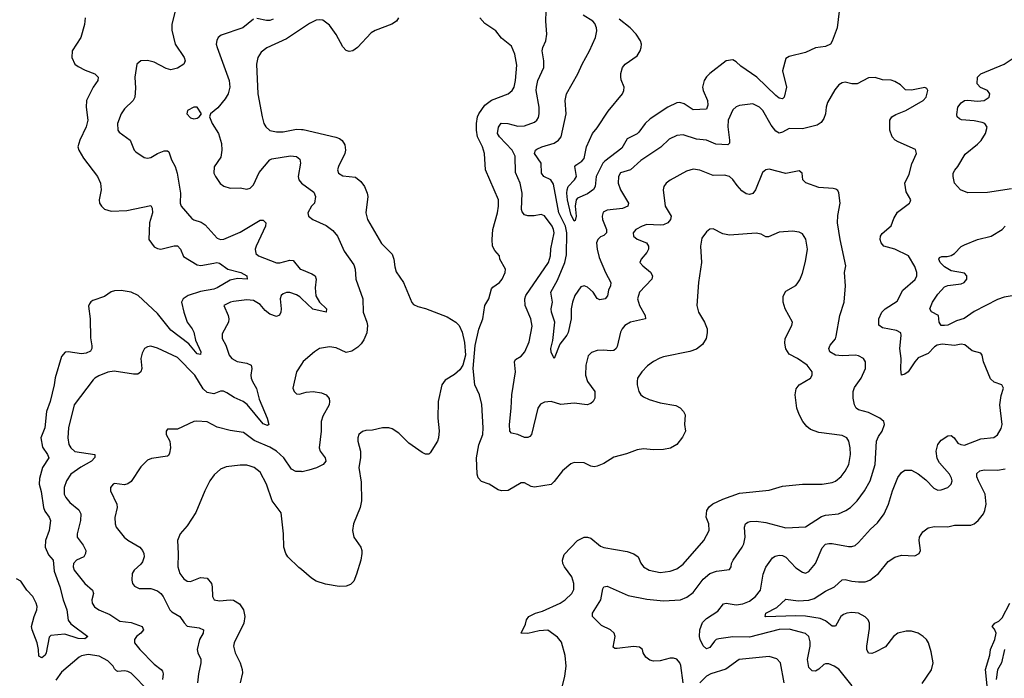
# Model space of a CAD drawing. Header units: inches. Extents: x 1771504 to 1971212, y 471788 to 643615.
# Tile 364 of 587: x 1858296 to 1864251, y 573916 to 577898. Entities that reach past the tile are written whole.
import ezdxf

# ---------------------------------------------------------------- set-up
doc = ezdxf.new("R2010")
doc.units = ezdxf.units.IN
doc.header["$MEASUREMENT"] = 0
doc.layers.add('B8557', color=7, linetype='Continuous')
doc.layers.add('B8567', color=7, linetype='Continuous')

msp = doc.modelspace()

# ---------------------------------------------------------------- linework, layer by layer
at = {"layer": 'B8557', "color": 5}
for points, elevation in [([(1859250, 578009.2), (1859216, 577870), (1859215.8, 577835.8), (1859237.3, 577750), (1859292.2, 577670), (1859296.5, 577650), (1859288.8, 577630), (1859250, 577604.8), (1859210, 577595), (1859182.9, 577602.9), (1859110, 577640.8), (1859070, 577652), (1859030, 577649.5), (1859005.5, 577630), (1858992.8, 577550), (1858995.9, 577484.1), (1858992.2, 577430), (1858982, 577410), (1858930, 577359.7), (1858909.2, 577330), (1858888.4, 577270), (1858890, 577231.3), (1858898.4, 577218.4), (1858964.4, 577170), (1858988.5, 577110), (1858998.9, 577098.9), (1859050, 577066), (1859070, 577060.9), (1859090, 577065.5), (1859130, 577090.2), (1859170, 577104.9), (1859190, 577104.9), (1859198.9, 577098.9), (1859213.6, 577050), (1859236.2, 577010), (1859249.4, 576969.4), (1859269.3, 576850), (1859267.8, 576790), (1859273.4, 576770), (1859336.6, 576696.6), (1859350, 576688), (1859394.9, 576674.9), (1859418.9, 576658.9), (1859490, 576576.5), (1859510, 576569.1), (1859532.1, 576572.1), (1859630, 576614.6), (1859750, 576686), (1859770, 576686.5), (1859784.7, 576670), (1859784.1, 576650), (1859727, 576530), (1859720.2, 576510), (1859724.2, 576484.2), (1859740.5, 576470), (1859850, 576428.8), (1859870, 576428.9), (1859930, 576445), (1859950, 576442), (1859993.1, 576390), (1860000, 576387.3)], 440), ([(1858693.4, 577910), (1858688.9, 577870), (1858665.5, 577790), (1858613.7, 577710), (1858611.8, 577670), (1858630.2, 577630.2), (1858650, 577614.9), (1858692.3, 577592.3), (1858750.1, 577570.1), (1858771.7, 577550), (1858769.1, 577530), (1858740.6, 577490), (1858701.2, 577410), (1858697.6, 577370), (1858709.2, 577290), (1858699.2, 577250), (1858659.5, 577170), (1858648.7, 577130), (1858653.7, 577110), (1858681.4, 577061.4), (1858766.7, 576950), (1858784.6, 576910), (1858788.8, 576870), (1858776.4, 576810), (1858778.4, 576790), (1858790.4, 576770), (1858810, 576752.2), (1858850, 576740.2), (1858945.4, 576745.4), (1859090, 576774.9), (1859098.4, 576758.4), (1859100.2, 576730), (1859081.8, 576670), (1859078.5, 576570), (1859110, 576525.8), (1859130, 576514.4), (1859150, 576511.1), (1859230, 576530.1), (1859250.1, 576530.1), (1859269.1, 576510), (1859287.5, 576467.5), (1859370, 576416.3), (1859392.2, 576412.2), (1859470, 576427.1), (1859489.3, 576429.3), (1859505.5, 576425.5), (1859554.4, 576390), (1859633.7, 576370), (1859670.4, 576350), (1859671.3, 576330), (1859613.9, 576333.9), (1859570, 576324.1), (1859490, 576277.4), (1859470, 576269.7), (1859390, 576255.3), (1859314.9, 576230), (1859284.8, 576210), (1859275, 576190), (1859288.6, 576130), (1859309, 576070), (1859340.1, 576030), (1859349.6, 576010), (1859360.6, 575960.6), (1859392.9, 575890), (1859390, 575873.2), (1859370, 575878.8), (1859319.4, 575939.4), (1859210, 576021.6), (1859130, 576121.5), (1859012.2, 576230), (1858971.2, 576250), (1858910, 576260.6), (1858870, 576258), (1858850, 576252.1), (1858810, 576225.1), (1858739.5, 576200.5), (1858727, 576193), (1858718.8, 576181.2), (1858713.2, 576166.8), (1858722.8, 576090), (1858724.8, 575975.2), (1858732.9, 575927.1), (1858733.1, 575910), (1858725.3, 575894.8), (1858698.3, 575881.7), (1858670, 575877.3), (1858590, 575890.7), (1858571.3, 575888.7), (1858550, 575862.9), (1858510, 575732.7), (1858505.1, 575690), (1858480.3, 575590), (1858458.3, 575530), (1858448.4, 575431.6), (1858425.1, 575370), (1858433.6, 575313.6), (1858465, 575270), (1858473.2, 575250), (1858435.3, 575190), (1858416.4, 575123.6), (1858414.8, 575090), (1858426.1, 575046.1), (1858439.6, 574950), (1858447.7, 574927.7), (1858475.7, 574890), (1858482.7, 574870), (1858474.6, 574810), (1858451.9, 574750), (1858449.8, 574709.8), (1858470, 574662.7), (1858498.7, 574630), (1858504.6, 574564.6), (1858539.8, 574470), (1858559.8, 574390), (1858581.6, 574330), (1858590, 574267.7), (1858605.5, 574245.5), (1858708.2, 574170), (1858690, 574155.1), (1858650, 574157), (1858570, 574183), (1858483.9, 574176.1), (1858474.4, 574165.6), (1858457.2, 574070), (1858450, 574055.6), (1858430, 574040.5), (1858412.3, 574050), (1858411, 574090), (1858401.5, 574130), (1858371.3, 574210), (1858368.6, 574230), (1858384.1, 574290), (1858401.1, 574330), (1858401.9, 574350), (1858396.1, 574370), (1858375.9, 574410), (1858338.8, 574450), (1858304.3, 574504.3), (1858277.3, 574517.3)], 420), ([(1859710, 577901), (1859645.3, 577850), (1859515.2, 577804.8), (1859497.6, 577790), (1859487.9, 577772.1), (1859485.7, 577750), (1859490.4, 577729.6), (1859562.9, 577530), (1859568.4, 577490), (1859556.9, 577450), (1859540.1, 577419.9), (1859494.8, 577365.2), (1859451, 577330), (1859444.7, 577310), (1859460.5, 577270), (1859498.9, 577210), (1859516.9, 577150), (1859518.3, 577110), (1859512.1, 577067.9), (1859471.7, 577008.3), (1859470.3, 576970), (1859480.3, 576950), (1859508.5, 576908.5), (1859531.4, 576891.4), (1859570, 576880.3), (1859630, 576882), (1859670, 576873), (1859690, 576879.3), (1859710, 576900.5), (1859745.5, 576974.5), (1859809.8, 577050), (1859822.4, 577057.6), (1859935.2, 577075.2), (1859970.2, 577070.2), (1859990, 577055.5), (1859993.8, 577030), (1859980.3, 576950), (1859985.7, 576930), (1860000, 576910.5)], 460), ([(1859830, 577902.3), (1859810, 577893.8), (1859790, 577893.3), (1859730, 577906.4)], 460), ([(1860000, 577842.7), (1859910, 577782.5), (1859791, 577729), (1859757.8, 577702.2), (1859736.5, 577670), (1859728, 577630), (1859736.5, 577450), (1859762.6, 577310), (1859774, 577270), (1859786, 577250), (1859809, 577229), (1859850, 577220.2), (1859890, 577221.2), (1859970, 577236.3), (1860000, 577234.8)], 480), ([(1860000, 576212.9), (1859990, 576222.3), (1859970, 576234.9), (1859930, 576248.9), (1859910, 576249.8), (1859890, 576241.7), (1859877.4, 576230), (1859871.5, 576210), (1859877.6, 576150), (1859875.3, 576130), (1859867.6, 576112.4), (1859850, 576103.1), (1859810, 576118.7), (1859780.7, 576140.7), (1859750, 576176.9), (1859710, 576200.3), (1859670, 576204.2), (1859590, 576194.3), (1859571.3, 576190), (1859532, 576170), (1859557.3, 576110), (1859560.5, 576090), (1859559.3, 576070), (1859521.8, 575998.2), (1859521.7, 575970), (1859543.1, 575930), (1859563.7, 575870), (1859580.5, 575850), (1859611.1, 575831.1), (1859670, 575822.2), (1859697.4, 575810), (1859700.7, 575790), (1859694.7, 575750), (1859697.1, 575730), (1859704.1, 575710), (1859729.5, 575669.5), (1859744.2, 575604.2), (1859793, 575490), (1859802.8, 575450), (1859794.4, 575445.6), (1859770, 575455.8), (1859672.3, 575572.3), (1859647.6, 575590), (1859594.1, 575614.1), (1859550, 575643.2), (1859530, 575652.1), (1859510, 575652.5), (1859470, 575637.2), (1859430, 575644), (1859405.6, 575665.6), (1859355, 575750), (1859250, 575855.4), (1859130, 575913.3), (1859090, 575924.5), (1859070, 575920.9), (1859051, 575910), (1859037.3, 575882.7), (1859028.7, 575850), (1859034.6, 575790), (1859028.4, 575770), (1859019.2, 575760.8), (1859010, 575755.8), (1858984.8, 575755.2), (1858867.3, 575772.7), (1858830, 575767), (1858775.1, 575744.9), (1858750, 575731.1), (1858740, 575720), (1858626.3, 575570), (1858591.8, 575430), (1858587.8, 575370), (1858593.8, 575330), (1858605, 575310), (1858630, 575287.5), (1858750.1, 575270.1), (1858751.8, 575251.8), (1858731.3, 575230), (1858666.8, 575193.2), (1858606.7, 575150), (1858578.6, 575110), (1858565.8, 575070), (1858566.4, 575030), (1858576.1, 575010), (1858600, 574980), (1858654.3, 574934.3), (1858666.4, 574910), (1858664.8, 574870), (1858643.7, 574790), (1858643.1, 574770), (1858680.5, 574720.5), (1858696.5, 574690), (1858694.9, 574670), (1858684.9, 574650), (1858639.3, 574630), (1858621.8, 574610), (1858619.7, 574590), (1858625, 574570), (1858690.3, 574490), (1858736.5, 574450), (1858743.6, 574430), (1858733.1, 574390), (1858734.6, 574370), (1858748, 574348), (1858774.4, 574330), (1858842, 574302), (1858901.7, 574261.7), (1858970, 574254.7), (1859036.3, 574230), (1859044.4, 574210), (1859028.7, 574190), (1859003.6, 574170), (1858990.3, 574150), (1858991.3, 574130), (1859022.8, 574090), (1859110, 574002.4), (1859153.1, 573970), (1859159.8, 573959.8), (1859164.3, 573944.3), (1859160.5, 573910)], 440), ([(1860000, 575816.2), (1859970.4, 575770), (1859948.5, 575670), (1859956, 575650), (1859970, 575636), (1859990, 575634.8), (1860000, 575637.9)], 460), ([(1860000, 575165.7), (1859967.1, 575167.1), (1859941.3, 575181.3), (1859893.2, 575250), (1859850, 575289.1), (1859810, 575312.9), (1859714.2, 575354.2), (1859650, 575402.2), (1859570, 575413.9), (1859490, 575434.9), (1859430, 575467.1), (1859368.1, 575471.9), (1859350, 575468.4), (1859250, 575423.6), (1859190, 575422), (1859182.8, 575410), (1859182, 575390), (1859203.8, 575350), (1859208.4, 575310), (1859203, 575277), (1859195.8, 575264.2), (1859190, 575259.3), (1859093.8, 575246.2), (1859070, 575234.5), (1859030, 575194.5), (1858970, 575107), (1858950, 575091.8), (1858930, 575087), (1858870, 575093.6), (1858861, 575090), (1858844.9, 575070), (1858845.5, 575050), (1858883.1, 574970), (1858885.3, 574950), (1858871.6, 574888.5), (1858874, 574850), (1858880.9, 574830), (1858929.1, 574770), (1858950, 574751.5), (1859022.6, 574710), (1859038.5, 574690), (1859046.7, 574670), (1859048.9, 574650), (1859039.7, 574620.3), (1859030, 574606), (1858988, 574570), (1858976.4, 574550), (1858974.9, 574510), (1858979.5, 574490), (1858990, 574473), (1859018.4, 574458.4), (1859090, 574459.8), (1859130, 574446.2), (1859150.1, 574430.1), (1859165, 574410), (1859203.6, 574330), (1859217.3, 574317.3), (1859264.2, 574290), (1859290.8, 574250.8), (1859310, 574232.6), (1859382.2, 574222.2), (1859408, 574210), (1859405.3, 574190), (1859384.7, 574150), (1859370.3, 574090), (1859374, 574070), (1859391.2, 574031.2), (1859392.6, 574010), (1859377.5, 573942.5), (1859372.3, 573890)], 460), ([(1860000, 574573.5), (1859985.7, 574585.7), (1859919, 574650), (1859906, 574670), (1859894.3, 574710), (1859892.1, 574790), (1859876.9, 574916.9), (1859824, 574990), (1859789.7, 575090), (1859750, 575162.9), (1859715.1, 575190), (1859690, 575199.7), (1859670, 575204.7), (1859630, 575205.1), (1859544.8, 575195.2), (1859510, 575181.6), (1859472.7, 575147.3), (1859446.4, 575110), (1859415.8, 575050), (1859362, 574918), (1859310, 574839), (1859267.3, 574790), (1859250.4, 574750), (1859255.6, 574670), (1859252.6, 574590), (1859264.7, 574550), (1859290, 574516.9), (1859310, 574504), (1859330, 574501.5), (1859390, 574525.7), (1859430, 574522.4), (1859456, 574490), (1859460.9, 574470), (1859463.1, 574410), (1859471.7, 574391.7), (1859505.3, 574385.3), (1859569.2, 574390.8), (1859590, 574387.9), (1859626.7, 574366.7), (1859651, 574330), (1859658.6, 574290), (1859652.4, 574250), (1859593, 574130), (1859590.2, 574110), (1859599.2, 574070), (1859630.7, 574010.7), (1859642.1, 573970), (1859643.2, 573950), (1859629.3, 573890)], 480), ([(1859077.9, 573837.9), (1858970, 573946.9), (1858950, 573957.6), (1858930, 573960.6), (1858890, 573957.2), (1858881.6, 573961.6), (1858870, 573973.1), (1858862.2, 573990), (1858830, 574022), (1858777.4, 574050), (1858710, 574059.6), (1858670, 574052.5), (1858656.7, 574043.3), (1858550, 573954.5), (1858515.5, 573904.5)], 440)]:
    msp.add_lwpolyline(points, dxfattribs=dict(at, elevation=elevation))
at = {"layer": 'B8557', "color": 5, "elevation": 460}
msp.add_lwpolyline([(1859348.9, 577368.9), (1859311, 577350), (1859307.7, 577330), (1859330, 577304), (1859350, 577298.8), (1859370, 577302.8), (1859382, 577310), (1859395.3, 577330), (1859370, 577368.7)], close=True, dxfattribs=at)
at = {"layer": 'B8567', "color": 5}
for points, elevation in [([(1862310, 573889), (1862294.6, 573994.6), (1862289.6, 574010), (1862270, 574031.6), (1862250, 574038.7), (1862230, 574037.4), (1862170, 574022.3), (1862130, 574020.4), (1862106.9, 574026.9), (1862083.5, 574043.5), (1862067.6, 574070), (1862062.7, 574090), (1862045.1, 574105.1), (1862008.2, 574108.2), (1861910, 574095.8), (1861896.6, 574096.6), (1861885.1, 574105.1), (1861898.9, 574170), (1861891.5, 574190), (1861869.3, 574210), (1861815.1, 574235.1), (1861760.7, 574290), (1861761.7, 574310), (1861811.4, 574390), (1861822.5, 574457.5), (1861830, 574470.3), (1861850, 574472.9), (1861976.6, 574416.6), (1862090, 574394.5), (1862190, 574384.8), (1862294, 574390), (1862332.1, 574407.9), (1862370, 574434.6), (1862430, 574515.2), (1862470, 574549.2), (1862510, 574563.2), (1862590, 574573.4), (1862599.7, 574590), (1862602, 574610), (1862611.1, 574630), (1862666.9, 574710), (1862676, 574730), (1862684.8, 574770), (1862680.3, 574830), (1862686.9, 574850), (1862700.3, 574859.7), (1862715, 574864.9), (1862750, 574866.5), (1862810, 574859.2), (1862930, 574826), (1863050, 574832.9), (1863146.2, 574893.8), (1863170, 574902), (1863248.6, 574911.4), (1863292.6, 574930), (1863321.5, 574950), (1863362.4, 574990), (1863406, 575050), (1863440.2, 575110), (1863469.9, 575210), (1863478.5, 575350), (1863490, 575378.4), (1863513.3, 575410), (1863527.6, 575450), (1863522.9, 575470), (1863498, 575490), (1863430, 575523.2), (1863370, 575538.9), (1863356.4, 575550), (1863345.6, 575570), (1863337.8, 575610), (1863337.7, 575650), (1863346.3, 575673.6), (1863386.3, 575730), (1863411.6, 575790), (1863411.5, 575830), (1863399.6, 575850), (1863370, 575866.2), (1863350.6, 575870.6), (1863270, 575865.4), (1863230, 575870.8), (1863196.9, 575890), (1863191.1, 575910), (1863199.1, 575930), (1863230.5, 575969.5), (1863235.3, 575984.7), (1863257.7, 576110), (1863282.4, 576190), (1863291.5, 576290), (1863284.5, 576370), (1863292.6, 576410), (1863258.4, 576570), (1863242.8, 576670), (1863245.1, 576714.9), (1863259.7, 576790), (1863251.5, 576851.5), (1863245.4, 576865.4), (1863233.4, 576873.4), (1863216.9, 576876.9), (1863130, 576883.1), (1863051, 576911), (1863033.3, 576930), (1863029.4, 576970), (1863010, 576983.6), (1862930, 576967.4), (1862830, 576993.7), (1862810, 576989.7), (1862790, 576974.5), (1862746.7, 576870), (1862730, 576847.1), (1862710, 576840.4), (1862690, 576845.1), (1862664.1, 576864.1), (1862634.9, 576894.9), (1862610, 576931.3), (1862589.8, 576949.8), (1862558.2, 576958.2), (1862490, 576956.1), (1862410, 576988.7), (1862370, 576995.1), (1862330, 576983.1), (1862231.2, 576928.8), (1862206.4, 576910), (1862192.4, 576890), (1862188.5, 576870), (1862200.9, 576770), (1862236.9, 576710), (1862232.8, 576690), (1862215.6, 576670), (1862190, 576657.3), (1862170, 576655.2), (1862090, 576659.3), (1862060.5, 576650), (1862022.4, 576630), (1862006.7, 576610), (1862008.9, 576590), (1862030, 576570.4), (1862086.8, 576550), (1862100.3, 576530), (1862099.5, 576510), (1862090.3, 576490), (1862055.5, 576450), (1862047.7, 576430), (1862064.9, 576410), (1862112.4, 576372.4), (1862123.6, 576350), (1862119, 576330), (1862045.4, 576250), (1862034, 576210), (1862045.2, 576170), (1862080.2, 576110), (1862082.4, 576090), (1861990.4, 576070), (1861956.1, 576050), (1861939.7, 576030), (1861931.1, 576010), (1861910, 575922.7), (1861903.7, 575910), (1861890, 575899.1), (1861870, 575895.3), (1861830, 575900.7), (1861790, 575898.7), (1861753.9, 575886.1), (1861734.5, 575865.5), (1861721.1, 575810), (1861717.7, 575750), (1861730.2, 575710), (1861775.6, 575650), (1861774.8, 575610), (1861763.9, 575590), (1861750, 575577.3), (1861728.9, 575568.9), (1861650, 575580.7), (1861570, 575571.6), (1861510, 575590.8), (1861470, 575586.6), (1861446.4, 575573.6), (1861429.3, 575550), (1861391.3, 575390), (1861381.2, 575378.8), (1861370, 575371.5), (1861350, 575372.8), (1861310, 575389.6), (1861270, 575398.4), (1861260.5, 575410), (1861258.2, 575450), (1861269.9, 575550), (1861272.1, 575630), (1861294.3, 575770), (1861288.7, 575830), (1861296.1, 575843.9), (1861330, 575863.6), (1861352.5, 575890), (1861377, 575950), (1861395, 576045), (1861387.9, 576090), (1861353, 576170), (1861352.3, 576210), (1861357.8, 576230), (1861494.9, 576430), (1861506.8, 576470), (1861507.9, 576512.1), (1861529.2, 576610), (1861525.9, 576630), (1861516.1, 576650), (1861470, 576712.6), (1861450, 576720.5), (1861407.8, 576712.3), (1861370, 576712), (1861350, 576718.3), (1861335.7, 576735.7), (1861330.7, 576750.7), (1861335, 576850), (1861323.8, 576910), (1861295, 576975), (1861293.3, 577073.3), (1861274.1, 577110), (1861198, 577190), (1861186.3, 577210), (1861191.8, 577248.2), (1861207.7, 577272.3), (1861249.2, 577270.8), (1861310, 577255), (1861350, 577256.8), (1861410, 577279.6), (1861423.5, 577290), (1861433.6, 577306.4), (1861438.5, 577330), (1861437.9, 577370), (1861420.8, 577470), (1861421.7, 577490), (1861430.6, 577530), (1861465.8, 577610), (1861467.1, 577650), (1861456.8, 577710), (1861459.8, 577730), (1861478, 577770), (1861483.8, 577810), (1861478.8, 577890), (1861482.6, 578010)], 460), ([(1863253.4, 577950), (1863240.3, 577850), (1863210.9, 577769.1), (1863199.5, 577750), (1863170, 577735.9), (1863110, 577727.5), (1863050, 577699.8), (1862950, 577675.1), (1862930, 577664), (1862910.3, 577590), (1862935, 577490), (1862920.4, 577430), (1862910, 577419.6), (1862890, 577424.5), (1862870, 577439.8), (1862755.6, 577550), (1862657.6, 577617.6), (1862630, 577643.1), (1862610, 577654.8), (1862570, 577650.5), (1862470, 577572.4), (1862450, 577552.5), (1862436.8, 577530), (1862426.8, 577490), (1862430.2, 577470), (1862457.2, 577410), (1862459, 577381), (1862450, 577357.4), (1862370, 577352.4), (1862315, 577390), (1862290, 577398.4), (1862270, 577396.3), (1862216, 577370), (1862110, 577299.5), (1862079.4, 577270), (1862041.8, 577218.2), (1862030, 577208), (1861970, 577178.3), (1861937.5, 577122.5), (1861836.1, 577043.9), (1861824.3, 577030), (1861782.9, 576950), (1861776, 576890), (1861767.8, 576872.2), (1861730, 576846), (1861670, 576818.5), (1861661.5, 576810), (1861656.3, 576770), (1861661.2, 576710), (1861655.3, 576684.8), (1861650, 576680.7), (1861630, 576722.9), (1861610, 576809.3), (1861605.4, 576850), (1861606.8, 576870), (1861614.5, 576890), (1861651.4, 576930), (1861663.4, 576950), (1861654, 577010), (1861660.8, 577019.2), (1861697, 577043), (1861710, 577059.5), (1861724.1, 577130), (1861760.3, 577210), (1861790, 577243.7), (1861855.4, 577344.6), (1861942.2, 577450), (1861951, 577470), (1861953, 577490), (1861934.7, 577534.7), (1861932.5, 577552.5), (1861932.6, 577572.6), (1861942.8, 577610), (1861959.2, 577630), (1862030, 577679.8), (1862050, 577709.1), (1862055.6, 577730), (1862056.4, 577750), (1862050.9, 577770), (1862025, 577810), (1861989.4, 577850), (1861922.4, 577902.4)], 420), ([(1860588.3, 577910), (1860575.2, 577890), (1860547.9, 577872.1), (1860446.5, 577833.5), (1860421.6, 577818.4), (1860340.3, 577730), (1860310.7, 577709.3), (1860290, 577705.8), (1860270, 577712.8), (1860250, 577734.8), (1860210, 577809.7), (1860170, 577864.4), (1860130, 577895.1), (1860110, 577897.7), (1860090, 577894.8), (1860050, 577876.1), (1860000, 577842.7)], 480), ([(1861573.5, 573846.5), (1861593.6, 573930), (1861600.7, 573990), (1861594.6, 574054.6), (1861574.1, 574134.1), (1861550, 574166), (1861490, 574206.6), (1861437.3, 574202.7), (1861370, 574187), (1861328.7, 574190), (1861355.3, 574244.7), (1861361.2, 574270), (1861375.3, 574290), (1861415.3, 574310), (1861458.7, 574321.3), (1861564.7, 574370), (1861596.4, 574390), (1861636.8, 574430), (1861647.2, 574452.8), (1861648.9, 574490), (1861635.7, 574530), (1861591.3, 574590), (1861582.1, 574610), (1861578.7, 574630), (1861590, 574665.7), (1861670, 574748.9), (1861709.8, 574770.2), (1861730, 574770.3), (1861750, 574762.7), (1861810, 574715.6), (1861830, 574707.7), (1861970, 574682.3), (1862010, 574669.2), (1862037.8, 574650), (1862053, 574613), (1862068.5, 574590), (1862104, 574570), (1862170, 574556.9), (1862230, 574563.5), (1862270, 574579.2), (1862310, 574606), (1862434, 574750), (1862466, 574810), (1862463.9, 574850), (1862449, 574890), (1862452.4, 574930), (1862466.8, 574953.2), (1862488.9, 574971.1), (1862550, 574999.8), (1862650, 575036.5), (1862830, 575052.9), (1862910, 575078), (1863030, 575090.3), (1863150, 575089.2), (1863210, 575100.2), (1863230, 575108), (1863264.2, 575135.8), (1863290, 575168.9), (1863311, 575209), (1863320.6, 575270), (1863319.8, 575310), (1863311.7, 575350), (1863298.3, 575370), (1863270, 575384.5), (1863130, 575402.1), (1863080.2, 575420.2), (1863057.8, 575437.8), (1863033.8, 575470), (1863010.4, 575510.4), (1862995.9, 575550), (1862986.6, 575630), (1862992.9, 575667.1), (1863010, 575690.4), (1863078.4, 575730), (1863089.6, 575750), (1863089.6, 575770), (1863058.4, 575810), (1863000.7, 575850), (1862950, 575876.8), (1862929.2, 575909.2), (1862923.3, 575943.3), (1862925.6, 575970), (1862966.9, 576050), (1862969.6, 576070), (1862926, 576150), (1862914.3, 576190), (1862913.4, 576226.6), (1862930, 576256.3), (1862990, 576290.6), (1862999.4, 576300.6), (1863015.5, 576324.5), (1863030, 576366.8), (1863050, 576436), (1863061.5, 576510), (1863052, 576572), (1863030, 576604.5), (1863010, 576614.5), (1862970, 576619.6), (1862890, 576614.3), (1862825.6, 576585.6), (1862810, 576585.1), (1862781.3, 576601.3), (1862750, 576607.8), (1862590, 576595.6), (1862550, 576603.5), (1862490, 576633.5), (1862470, 576631.1), (1862450, 576615.8), (1862422.7, 576577.3), (1862413.8, 576530), (1862419.6, 576430), (1862402.6, 576310), (1862392.7, 576170), (1862402, 576130), (1862438.4, 576070), (1862454, 576030), (1862455.3, 576004.7), (1862448, 575970), (1862425.8, 575934.2), (1862390, 575906.3), (1862350, 575893), (1862190, 575859.6), (1862167.4, 575852.6), (1862128.9, 575831.1), (1862094.1, 575805.9), (1862059.1, 575770), (1862034, 575730), (1862030.6, 575710), (1862030.6, 575690), (1862042, 575650), (1862054, 575630), (1862070, 575618), (1862102.6, 575602.6), (1862170, 575582.4), (1862265.3, 575565.3), (1862291.7, 575551.7), (1862311.7, 575530), (1862320.3, 575510), (1862316.4, 575450), (1862322.8, 575410), (1862305.8, 575374.2), (1862270, 575329.4), (1862231.8, 575308.2), (1862190, 575300.7), (1862130, 575298.4), (1862070, 575303), (1862030, 575296.9), (1861967, 575273), (1861890, 575253.8), (1861830, 575215.8), (1861790, 575198.4), (1861770, 575195.8), (1861750, 575199.8), (1861710, 575219.7), (1861650, 575220.9), (1861630, 575212.7), (1861579.3, 575170), (1861530, 575106.6), (1861510, 575087.8), (1861410, 575071.3), (1861390, 575075.6), (1861350, 575098.4), (1861330, 575098.4), (1861250, 575051.1), (1861210, 575049.8), (1861190, 575055.1), (1861135.1, 575090), (1861090, 575105.6), (1861070, 575129.4), (1861063.5, 575150), (1861059.9, 575250), (1861073, 575327), (1861096.8, 575390), (1861100.5, 575430), (1861091.2, 575571.2), (1861077, 575630), (1861049.7, 575689.7), (1861039.7, 575790), (1861052.2, 575927.7), (1861073, 576027), (1861098.4, 576090), (1861109.6, 576170), (1861134.3, 576210), (1861149.8, 576270.2), (1861158.5, 576281.5), (1861198.7, 576310), (1861215.4, 576330), (1861233.3, 576370), (1861234.5, 576390), (1861200.5, 576450), (1861198.4, 576470), (1861170, 576502), (1861156.8, 576530), (1861154, 576570), (1861157.8, 576630), (1861187, 576730), (1861193.3, 576770), (1861192.3, 576810), (1861113.8, 576990), (1861107.2, 577090), (1861096.1, 577130), (1861065.2, 577190), (1861058.7, 577230), (1861059.1, 577270), (1861065.6, 577310), (1861073.5, 577330), (1861110, 577382.3), (1861150, 577411.8), (1861250, 577450.2), (1861274.5, 577470), (1861287.7, 577490), (1861296, 577530), (1861303.3, 577623.3), (1861290.9, 577690), (1861270, 577737.2), (1861210, 577786), (1861175.6, 577830), (1861110, 577875.4), (1861079.7, 577910)], 480), ([(1863330.9, 573870), (1863250, 573971.8), (1863222.7, 573990), (1863190, 574004.2), (1863170, 574004.2), (1863160.8, 573999.2), (1863130, 573971.8), (1863110, 573960.5), (1863090, 573962.4), (1863070, 573980.9), (1863061.6, 574030), (1863076.5, 574110), (1863076.7, 574136.6), (1863069.1, 574169.1), (1863050, 574186.6), (1862950, 574213), (1862890, 574211.4), (1862710, 574164.8), (1862610, 574166.2), (1862525.1, 574154.9), (1862509.5, 574150.5), (1862498.6, 574141.4), (1862470, 574102.4), (1862450, 574094.7), (1862430, 574112.8), (1862412, 574150), (1862408.5, 574168.5), (1862410.4, 574210), (1862426.4, 574253.6), (1862450, 574277.2), (1862518.4, 574321.6), (1862553.8, 574366.2), (1862570, 574371.3), (1862630, 574360.9), (1862670, 574366), (1862710, 574381.8), (1862747.4, 574410), (1862776, 574450), (1862793.6, 574546.4), (1862810, 574588.5), (1862850, 574644.4), (1862865.3, 574654.7), (1862890, 574660.2), (1862910, 574658.2), (1862930, 574649.1), (1862990, 574584.4), (1863030, 574558.7), (1863050, 574552.4), (1863070, 574562.4), (1863110, 574610.3), (1863150, 574704.2), (1863170, 574726.7), (1863190, 574732.2), (1863210, 574731.3), (1863310, 574712.7), (1863330, 574712.9), (1863350, 574719.5), (1863370, 574736.5), (1863442.2, 574817.8), (1863484.2, 574855.8), (1863525.4, 574910), (1863551.6, 574968.4), (1863575.5, 575050), (1863608, 575130), (1863630, 575161.3), (1863650, 575175.3), (1863690, 575174), (1863730, 575153.1), (1863777, 575117), (1863826.1, 575066.1), (1863850, 575054.4), (1863870, 575054.9), (1863910, 575070.5), (1863930, 575091), (1863936.3, 575110), (1863933.1, 575126.9), (1863919.7, 575150), (1863858.9, 575218.9), (1863846.2, 575246.1), (1863839.8, 575290), (1863849.2, 575330.8), (1863870, 575355.6), (1863910, 575382.6), (1863930, 575384.9), (1863948.2, 575370), (1863970, 575338.7), (1863989.2, 575329.2), (1864010, 575326.9), (1864110, 575363.2), (1864187.9, 575372), (1864210, 575388.8), (1864233.4, 575426.6), (1864238.9, 575450), (1864224.7, 575570), (1864232.9, 575627.1), (1864247, 575670), (1864237.2, 575690), (1864190, 575707.8), (1864167.4, 575727.4), (1864124.7, 575830), (1864117, 575870), (1864110, 575881.2), (1864057.1, 575897.1), (1864012.7, 575932.7), (1863990, 575937.4), (1863950, 575928.5), (1863876, 575936), (1863845.7, 575930), (1863830, 575920.3), (1863790, 575879.8), (1863730, 575853.6), (1863709.6, 575830.4), (1863670, 575769.8), (1863650, 575754.7), (1863630, 575749.4), (1863626, 575786), (1863628.1, 575850), (1863620.5, 575910), (1863628.3, 575988.3), (1863624.9, 576004.9), (1863599.1, 576019.1), (1863515.8, 576035.8), (1863492.2, 576052.2), (1863493.5, 576090), (1863509.9, 576130.1), (1863530, 576151.1), (1863604.1, 576195.9), (1863637.3, 576262.7), (1863712.2, 576327.8), (1863723.1, 576350), (1863722, 576370), (1863710, 576405.1), (1863671.1, 576470), (1863590, 576511.6), (1863522.7, 576530), (1863507, 576550), (1863501.6, 576570), (1863503.6, 576590), (1863513.7, 576606.3), (1863567.2, 576652.8), (1863583.5, 576696.5), (1863604.7, 576735.3), (1863677.2, 576790), (1863682, 576798), (1863686.6, 576810), (1863658, 576858), (1863649.7, 576910), (1863676.1, 576963.9), (1863692.2, 577027.8), (1863719.5, 577090), (1863713.4, 577113.4), (1863610, 577159.1), (1863591.8, 577170), (1863573.6, 577190), (1863559.6, 577230), (1863558.4, 577290), (1863572, 577310), (1863594.8, 577325.2), (1863655.1, 577350), (1863760.7, 577410), (1863778.7, 577430), (1863789.3, 577470), (1863782.7, 577482.7), (1863770, 577489.3), (1863690, 577471.8), (1863654.8, 577474.8), (1863624.4, 577504.4), (1863590, 577525.1), (1863568.1, 577531.9), (1863514.8, 577534.8), (1863470, 577549.3), (1863430, 577546), (1863362, 577510), (1863330, 577509.7), (1863290, 577519.7), (1863270, 577516.3), (1863250, 577505.1), (1863226.2, 577473.8), (1863182.6, 577397.4), (1863174.6, 577370), (1863170.2, 577329.8), (1863159.6, 577300.4), (1863143.6, 577276.4), (1863119.7, 577260.3), (1863030, 577238.6), (1862950, 577241), (1862910, 577218.5), (1862890, 577212.3), (1862870, 577224.4), (1862841.1, 577261.1), (1862791.1, 577350), (1862770, 577369.6), (1862730, 577389.4), (1862650, 577378.7), (1862629, 577371), (1862610, 577352.3), (1862581.8, 577290), (1862578.5, 577250), (1862590.1, 577169.9), (1862589, 577151), (1862578.4, 577141.6), (1862506, 577146), (1862450, 577170.7), (1862390, 577176), (1862310, 577201.2), (1862270, 577198.8), (1862224.1, 577175.9), (1862173.4, 577126.6), (1862053.4, 577046.6), (1861990, 576989.6), (1861930, 576972.3), (1861918.4, 576950), (1861916.9, 576910), (1861931.2, 576870), (1861978.6, 576790), (1861974.9, 576770), (1861942.8, 576757.2), (1861850, 576747.1), (1861825.9, 576734.1), (1861818.4, 576710), (1861821.3, 576690), (1861844.8, 576630), (1861844.6, 576610), (1861830, 576593.5), (1861810, 576584.6), (1861792.3, 576570), (1861786, 576550), (1861788.7, 576511.3), (1861801.3, 576461.3), (1861839.8, 576370), (1861871.4, 576310), (1861870.3, 576290), (1861857.9, 576262.1), (1861851.7, 576228.3), (1861838.4, 576210), (1861805.3, 576205.3), (1861790, 576212.9), (1861764.8, 576250), (1861730, 576282), (1861710, 576289), (1861690, 576283.2), (1861653.9, 576230), (1861639.6, 576190), (1861631.4, 576150), (1861631.2, 576090), (1861613, 576007), (1861605.2, 575990), (1861563.7, 575936.3), (1861530, 575849), (1861522.4, 575862.4), (1861510, 575889), (1861509.2, 575910), (1861521, 575959), (1861533.1, 576070), (1861512.9, 576130), (1861511.7, 576150), (1861519.2, 576190), (1861509, 576250), (1861550, 576323.9), (1861594.5, 576430), (1861603.7, 576476.3), (1861605.7, 576610), (1861596.7, 576650), (1861556.4, 576730), (1861524.6, 576904.6), (1861509.1, 576929.1), (1861466.9, 576950), (1861452.1, 576970), (1861450.9, 577030.9), (1861410.9, 577090), (1861416, 577110), (1861423.6, 577116.4), (1861454, 577130), (1861528.4, 577151.6), (1861555.8, 577170), (1861570.4, 577189.6), (1861602.4, 577330), (1861595.8, 577410), (1861602.6, 577450), (1861672.8, 577570), (1861697.7, 577630), (1861741.7, 577710), (1861778.3, 577790), (1861788, 577830), (1861785.6, 577850), (1861774.9, 577874.9), (1861762, 577890), (1861705.2, 577925.2)], 440), ([(1864294.9, 576874.9), (1864150, 576853.8), (1864030, 576852.2), (1863987.1, 576870), (1863949.7, 576910), (1863942, 576950), (1863943, 576970), (1863952.1, 576987.9), (1863971.2, 577010), (1864015.2, 577084.8), (1864090, 577145.2), (1864111.4, 577168.6), (1864138.6, 577210), (1864147.7, 577247.7), (1864133.7, 577270), (1864116.8, 577276.8), (1864070, 577287.4), (1863993.4, 577293.4), (1863979.7, 577299.7), (1863967, 577310), (1863964.4, 577324.4), (1863969.7, 577370), (1863990, 577394.9), (1864011.3, 577408.7), (1864030, 577412.4), (1864090, 577406.5), (1864129, 577409), (1864159.5, 577430), (1864164.5, 577450), (1864150, 577469.3), (1864107.8, 577487.8), (1864086.6, 577510), (1864089.4, 577550), (1864109.3, 577570), (1864249.8, 577630.2), (1864299, 577661)], 420), ([(1860000, 577234.8), (1860010, 577234.3), (1860207.8, 577187.8), (1860230, 577179.6), (1860247.1, 577167.1), (1860262, 577142), (1860267.1, 577110), (1860263.9, 577090), (1860223.8, 577010), (1860218.4, 576990), (1860225.2, 576970), (1860250, 576954.8), (1860326.7, 576946.7), (1860359.7, 576919.7), (1860380.9, 576890), (1860399, 576850), (1860402.8, 576830), (1860390.3, 576730), (1860400.9, 576690), (1860484.6, 576544.6), (1860550, 576481.6), (1860560.2, 576450), (1860564.7, 576404.7), (1860573.7, 576373.7), (1860617, 576310), (1860668, 576188), (1860677.3, 576177.3), (1860703.8, 576163.8), (1860750, 576152.4), (1860881.7, 576101.7), (1860934.8, 576070), (1860954, 576050), (1860973, 576010), (1860986.9, 575946.9), (1860992.4, 575870), (1860975.8, 575810), (1860958.5, 575781.5), (1860926.8, 575753.2), (1860870, 575719.5), (1860850.6, 575690), (1860827.4, 575590), (1860825.3, 575490), (1860833, 575413), (1860830.3, 575370), (1860823.7, 575350), (1860779.5, 575280.5), (1860770, 575272.3), (1860750, 575271.8), (1860730, 575280.7), (1860650, 575337.6), (1860590, 575399.3), (1860550, 575424.8), (1860530, 575430.8), (1860490, 575430.9), (1860430, 575416.8), (1860390, 575413.8), (1860370, 575408.3), (1860347.9, 575390), (1860341.3, 575370), (1860341.3, 575350), (1860357.3, 575290), (1860356.9, 575250), (1860348.2, 575191.8), (1860361.5, 575101.5), (1860363.5, 574990), (1860356.5, 574950), (1860315.8, 574850), (1860309, 574810), (1860317.4, 574770), (1860358.9, 574710), (1860365.5, 574690), (1860365.2, 574670), (1860359.3, 574630), (1860334.5, 574545.5), (1860316.4, 574503.6), (1860297.2, 574482.8), (1860270, 574472.6), (1860228.2, 574471.8), (1860145.8, 574485.8), (1860090, 574503.9), (1860061.4, 574521.4), (1860000, 574573.5)], 480), ([(1860000, 576910.5), (1860000.4, 576910), (1860074.9, 576854.9), (1860086, 576830), (1860079.3, 576790), (1860060.5, 576770), (1860039.1, 576730), (1860042.8, 576710), (1860070.4, 576690.4), (1860150, 576653.7), (1860190, 576624.4), (1860218, 576590), (1860259.7, 576499.7), (1860317, 576417), (1860324.7, 576390), (1860330.3, 576330), (1860372.4, 576210), (1860374, 576130), (1860396.9, 576070), (1860400.2, 576050), (1860395.3, 576004.7), (1860377.8, 575962.2), (1860361.3, 575938.7), (1860341.8, 575918.2), (1860306.2, 575893.8), (1860270, 575887.1), (1860210, 575914), (1860170, 575921.3), (1860110, 575909.6), (1860079.1, 575890), (1860010, 575831.8), (1860000, 575816.2)], 460), ([(1864311.3, 576231.3), (1864250, 576221), (1864210, 576207.1), (1864070, 576133.1), (1864008.4, 576091.6), (1863963.2, 576076.8), (1863910, 576051.4), (1863890, 576048.7), (1863869.6, 576050), (1863857.7, 576070), (1863853.6, 576110), (1863811.7, 576131.7), (1863800.4, 576150), (1863817.8, 576190), (1863850, 576239.7), (1863890, 576282.5), (1863910, 576291.8), (1863990, 576301.1), (1864009.6, 576310), (1864024.4, 576330), (1864024.7, 576350), (1864010, 576365.7), (1863930, 576380.6), (1863890, 576404.2), (1863864.5, 576430), (1863856.3, 576450), (1863860.4, 576459.6), (1863872.9, 576467.1), (1863905.8, 576465.8), (1863930, 576471.6), (1863950, 576485.3), (1863990, 576526.3), (1864010, 576537.4), (1864090, 576569.2), (1864171.5, 576588.5), (1864239.3, 576630), (1864257.2, 576650)], 420), ([(1860000, 576387.3), (1860062.5, 576362.5), (1860083.1, 576350), (1860088.9, 576330), (1860083, 576277), (1860088.4, 576228.4), (1860110, 576190.2), (1860152.4, 576150), (1860150.7, 576130), (1860070, 576147.6), (1860000, 576212.9)], 440), ([(1860000, 575637.9), (1860030, 575647.3), (1860070.6, 575650.6), (1860121.4, 575641.4), (1860150, 575630.8), (1860167.3, 575607.3), (1860170.7, 575590), (1860167.7, 575570), (1860130, 575501.2), (1860120.3, 575470), (1860118.9, 575410), (1860107.9, 575310), (1860112.9, 575290), (1860144.4, 575250), (1860148, 575230), (1860131.4, 575210), (1860091.2, 575188.8), (1860046, 575174), (1860005.4, 575165.4), (1860000, 575165.7)], 460), ([(1863754.5, 573885.5), (1863811.7, 573968.3), (1863821.5, 574010), (1863810, 574077.2), (1863792.2, 574130), (1863781, 574150), (1863760.4, 574170), (1863730, 574189), (1863690, 574201), (1863658.5, 574201.5), (1863608, 574190), (1863581.7, 574170), (1863532.4, 574107.6), (1863470, 574073.6), (1863450, 574066.8), (1863430, 574068.3), (1863420.3, 574090), (1863419.8, 574110), (1863436.4, 574216.5), (1863436.2, 574250), (1863427.6, 574270), (1863410, 574289), (1863370, 574310.3), (1863330, 574314.1), (1863298.4, 574310), (1863278.2, 574301.8), (1863262.8, 574290), (1863230, 574230.9), (1863210, 574230.7), (1863170, 574263.8), (1863137.2, 574277.2), (1863050, 574291.5), (1862990, 574294.9), (1862810, 574288.2), (1862804.5, 574290), (1862809.7, 574310), (1862876.4, 574343.6), (1862930, 574394.6), (1863003.8, 574383.8), (1863070, 574389.2), (1863101.1, 574398.9), (1863170, 574443.5), (1863224.7, 574470), (1863270, 574512.6), (1863290, 574513.8), (1863330, 574503), (1863370, 574499), (1863410, 574500.6), (1863438.7, 574510), (1863490.6, 574549.4), (1863550, 574623.1), (1863590, 574648.7), (1863630, 574661.5), (1863710, 574657.6), (1863737, 574670), (1863745.6, 574690), (1863737.4, 574750), (1863738.9, 574770), (1863758.2, 574801.8), (1863790, 574826.3), (1863830, 574833.8), (1863910, 574833), (1863950, 574842), (1864050, 574842.3), (1864070, 574850.3), (1864094, 574870), (1864126.4, 574910), (1864134.6, 574930), (1864141.1, 574970), (1864136.7, 575030), (1864094.9, 575110), (1864085.9, 575134.1), (1864086.1, 575153.9), (1864104.2, 575170), (1864130, 575177.2), (1864210, 575174.1), (1864256.6, 575183.4)], 420), ([(1864148.2, 573870), (1864138.2, 573970), (1864163.9, 574056.1), (1864167.2, 574090), (1864193.5, 574150), (1864201.4, 574190), (1864192.6, 574212.6), (1864178, 574230), (1864195.1, 574250), (1864218.2, 574261.8), (1864238, 574282), (1864285.4, 574370)], 380), ([(1864253, 574090), (1864234, 574010), (1864210, 573968), (1864201.3, 573910)], 380), ([(1862919.8, 573890), (1862898, 574010), (1862874.8, 574034.8), (1862830, 574047.3), (1862648.2, 574030), (1862567.8, 573972.2), (1862476.6, 573943.4), (1862450, 573929.8), (1862410.2, 573890)], 460)]:
    msp.add_lwpolyline(points, dxfattribs=dict(at, elevation=elevation))

doc.saveas('drawing.dxf')
